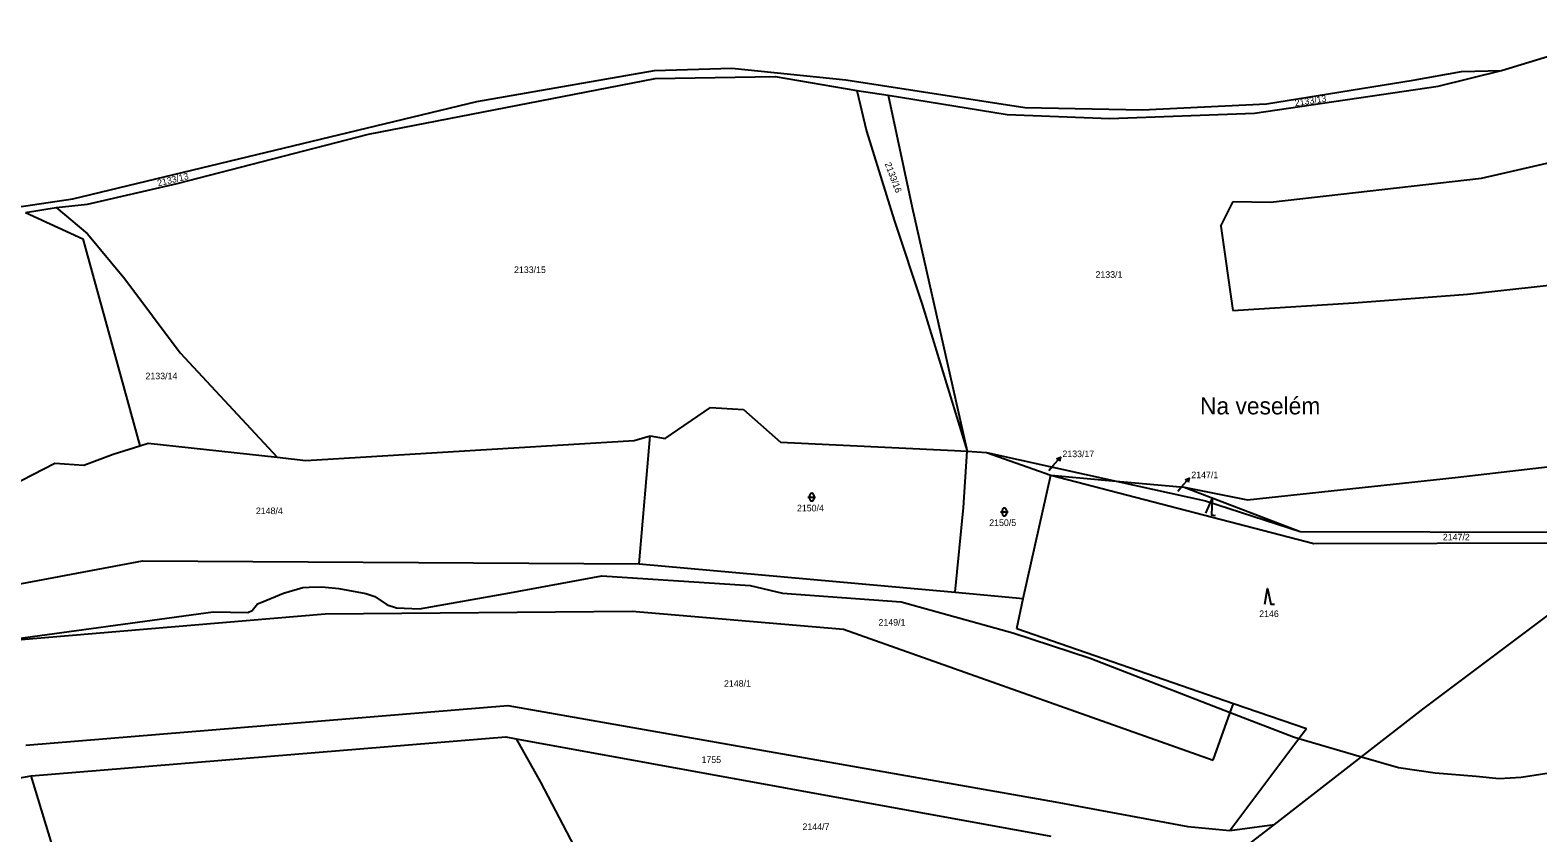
# Model space of a CAD drawing. Extents: x -785744 to -782822, y -1067550 to -1063910.
# Drawn here: x -783860.9 to -783471.6, y -1064494 to -1064286.8 of the extents above; entities that cross this region are included whole.
import ezdxf

# ---------------------------------------------------------------- set-up
doc = ezdxf.new("R2010")
doc.units = 0
for name, color, linetype in [('Hranice obce', 7, 'Continuous'), ('Hranice parcel', 7, 'Continuous'), ('Parcelní čísla', 7, 'Continuous'), ('Pop_ČP_popisy', 7, 'Continuous'), ('Vnitřní kresba', 7, 'Continuous'), ('Značky kultur', 7, 'Continuous')]:
    doc.layers.add(name, color=color, linetype=linetype)

msp = doc.modelspace()

# ---------------------------------------------------------------- linework, layer by layer
at = {"layer": 'Hranice obce'}
msp.add_lwpolyline([(-783866.66, -1064332.78), (-783849.87, -1064330.3), (-783745.55, -1064305.18), (-783699.67, -1064297.16), (-783679.73, -1064296.58), (-783650.27, -1064299.61), (-783604.08, -1064306.71), (-783573.69, -1064307.33), (-783541.68, -1064305.79), (-783503.79, -1064299.67), (-783491.25, -1064297.46), (-783480.95, -1064297.17), (-783446.81, -1064286.75)], dxfattribs=at)
at = {"layer": 'Hranice parcel'}
for points in [[(-783497.27, -1064301.18), (-783480.95, -1064297.17)], [(-783773.52, -1064313.63), (-783699.5, -1064299.19)], [(-783699.5, -1064299.19), (-783668.49, -1064298.74)], [(-783668.49, -1064298.74), (-783647.48, -1064302.32)], [(-783544.7, -1064308.18), (-783497.27, -1064301.18)], [(-783647.48, -1064302.32), (-783639.32, -1064303.55)], [(-783647.48, -1064302.32), (-783644.9, -1064312.86)], [(-783639.32, -1064303.55), (-783608.63, -1064308.54)], [(-783639.32, -1064303.55), (-783633.15, -1064332.56)], [(-783608.63, -1064308.54), (-783582.14, -1064309.6)], [(-783582.14, -1064309.6), (-783544.7, -1064308.18)], [(-783644.9, -1064312.86), (-783637.81, -1064335.8)], [(-783822.97, -1064326.35), (-783773.52, -1064313.63)], [(-783486.16, -1064325), (-783457.93, -1064318.49)], [(-783540.58, -1064331.17), (-783486.16, -1064325)], [(-783846.1, -1064331.71), (-783822.97, -1064326.35)], [(-783862.1, -1064333.84), (-783854.17, -1064332.55)], [(-783854.17, -1064332.55), (-783846.1, -1064331.71)], [(-783854.17, -1064332.55), (-783846.12, -1064339.31)], [(-783633.15, -1064332.56), (-783618.97, -1064395.45)], [(-783553.4, -1064337.34), (-783550.29, -1064331)], [(-783550.29, -1064331), (-783540.58, -1064331.17)], [(-783862.1, -1064333.84), (-783847.3, -1064340.66)], [(-783637.81, -1064335.8), (-783630.58, -1064357.59)], [(-783847.3, -1064340.66), (-783832.61, -1064394.06)], [(-783846.12, -1064339.31), (-783836.49, -1064350.93)], [(-783553.4, -1064337.34), (-783550.36, -1064359.13)], [(-783836.49, -1064350.93), (-783822.19, -1064370.05)], [(-783489.75, -1064354.93), (-783460.78, -1064351.76)], [(-783519.09, -1064357.17), (-783489.75, -1064354.93)], [(-783630.58, -1064357.59), (-783618.97, -1064395.45)], [(-783550.36, -1064359.13), (-783519.09, -1064357.17)], [(-783822.19, -1064370.05), (-783797.11, -1064397.02)], [(-783696.91, -1064392.17), (-783685.2, -1064384.16)], [(-783685.2, -1064384.16), (-783676.68, -1064384.65)], [(-783676.68, -1064384.65), (-783667.18, -1064393.1)], [(-783839.53, -1064396.23), (-783832.61, -1064394.06)], [(-783832.61, -1064394.06), (-783830.42, -1064393.38)], [(-783830.42, -1064393.38), (-783797.11, -1064397.02)], [(-783789.72, -1064397.83), (-783704.9, -1064392.66)], [(-783704.9, -1064392.66), (-783700.83, -1064391.48)], [(-783703.66, -1064424.51), (-783700.83, -1064391.48)], [(-783700.83, -1064391.48), (-783696.91, -1064392.17)], [(-783667.18, -1064393.1), (-783622.22, -1064395.23)], [(-783622.22, -1064395.23), (-783618.97, -1064395.45)], [(-783871.66, -1064407.28), (-783854.58, -1064398.54)], [(-783854.58, -1064398.54), (-783847.08, -1064399.08)], [(-783847.08, -1064399.08), (-783839.53, -1064396.23)], [(-783797.11, -1064397.02), (-783789.72, -1064397.83)], [(-783619.86, -1064410.01), (-783618.97, -1064395.45)], [(-783618.97, -1064395.45), (-783613.95, -1064395.79)], [(-783613.95, -1064395.79), (-783597.37, -1064401.67)], [(-783613.95, -1064395.79), (-783580.48, -1064403.19)], [(-783492.93, -1064402.24), (-783450.59, -1064397.31)], [(-783604.5, -1064433.45), (-783597.37, -1064401.67)], [(-783597.37, -1064401.67), (-783580.48, -1064403.19)], [(-783597.37, -1064401.67), (-783529.39, -1064419.25)], [(-783546.56, -1064408), (-783492.93, -1064402.24)], [(-783580.48, -1064403.19), (-783562.92, -1064404.77)], [(-783580.48, -1064403.19), (-783557.41, -1064408.29)], [(-783562.92, -1064404.77), (-783546.56, -1064408)], [(-783562.92, -1064404.77), (-783532.93, -1064416.18)], [(-783622.06, -1064431.87), (-783619.86, -1064410.01)], [(-783557.41, -1064408.29), (-783532.93, -1064416.18)], [(-783532.93, -1064416.18), (-783465.85, -1064416.32)], [(-783529.39, -1064419.25), (-783465.72, -1064419.11)], [(-783874.59, -1064431.78), (-783831.93, -1064423.77)], [(-783831.93, -1064423.77), (-783703.66, -1064424.51)], [(-783703.66, -1064424.51), (-783622.06, -1064431.87)], [(-783501.24, -1064462.03), (-783457.52, -1064429.26)], [(-783622.06, -1064431.87), (-783604.5, -1064433.45)], [(-783606.13, -1064441.25), (-783604.5, -1064433.45)], [(-783870.51, -1064444.66), (-783784.78, -1064437.41)], [(-783784.78, -1064437.41), (-783705.48, -1064436.78)], [(-783705.48, -1064436.78), (-783650.86, -1064441.44)], [(-783650.86, -1064441.44), (-783555.45, -1064475.23)], [(-783606.13, -1064441.25), (-783550.15, -1064460.55)], [(-783862.03, -1064471.38), (-783737.54, -1064461.1)], [(-783737.54, -1064461.1), (-783596.24, -1064485.97)], [(-783551, -1064462.89), (-783550.15, -1064460.55)], [(-783550.15, -1064460.55), (-783531.34, -1064467.01)], [(-783555.45, -1064475.23), (-783551, -1064462.89)], [(-783517.1, -1064474.34), (-783501.24, -1064462.03)], [(-783860.63, -1064479.26), (-783738.1, -1064469.23)], [(-783738.1, -1064469.23), (-783735.45, -1064469.71)], [(-783533.28, -1064469.6), (-783531.34, -1064467.01)], [(-783735.45, -1064469.71), (-783597.32, -1064494.85)], [(-783735.45, -1064469.71), (-783729.09, -1064480.91)], [(-783551.08, -1064493.38), (-783533.28, -1064469.6)], [(-783539.61, -1064491.8), (-783517.1, -1064474.34)], [(-783922.76, -1064490.31), (-783860.63, -1064479.26)], [(-783847.24, -1064523.4), (-783860.63, -1064479.26)], [(-783729.09, -1064480.91), (-783719.51, -1064499.33)], [(-783596.24, -1064485.97), (-783561.95, -1064492.35)], [(-783561.95, -1064492.35), (-783551.08, -1064493.38)], [(-783551.08, -1064493.38), (-783539.61, -1064491.8)], [(-783548.87, -1064498.99), (-783539.61, -1064491.8)]]:
    msp.add_lwpolyline(points, dxfattribs=at)
at = {"layer": 'Pop_ČP_popisy'}
for p, q in [((-783596.8, -1064399.24), (-783594.82, -1064396.99)), ((-783563.58, -1064404.67), (-783561.6, -1064402.42))]:
    msp.add_line(p, q, dxfattribs=at)
for points in [[(-783595.86, -1064397.41), (-783594.82, -1064396.99), (-783595.1, -1064398.07)], [(-783597.86, -1064400.45), (-783596.8, -1064399.24)], [(-783562.63, -1064402.84), (-783561.6, -1064402.42), (-783561.88, -1064403.5)], [(-783564.55, -1064405.77), (-783563.58, -1064404.67)]]:
    msp.add_lwpolyline(points, dxfattribs=at)
at = {"layer": 'Vnitřní kresba'}
for points in [[(-783737.06, -1064432.03), (-783713.26, -1064427.63)], [(-783713.26, -1064427.63), (-783674.99, -1064430.16)], [(-783674.99, -1064430.16), (-783666.65, -1064432.09)], [(-783801.07, -1064434.43), (-783795.51, -1064432.08)], [(-783795.51, -1064432.08), (-783790.49, -1064430.67)], [(-783790.49, -1064430.67), (-783788.83, -1064430.6)], [(-783788.83, -1064430.6), (-783785.59, -1064430.49)], [(-783785.59, -1064430.49), (-783781.24, -1064430.89)], [(-783781.24, -1064430.89), (-783774.21, -1064432.23)], [(-783774.21, -1064432.23), (-783771.95, -1064432.96)], [(-783771.95, -1064432.96), (-783768.69, -1064435.16)], [(-783760.39, -1064436.13), (-783737.06, -1064432.03)], [(-783666.65, -1064432.09), (-783635.95, -1064434.34)], [(-783870.51, -1064444.66), (-783813.65, -1064436.92)], [(-783813.65, -1064436.92), (-783804.68, -1064437.11)], [(-783804.68, -1064437.11), (-783803.58, -1064436.55)], [(-783803.58, -1064436.55), (-783802.18, -1064434.9)], [(-783802.18, -1064434.9), (-783801.07, -1064434.43)], [(-783768.69, -1064435.16), (-783766.28, -1064435.9)], [(-783766.28, -1064435.9), (-783760.39, -1064436.13)], [(-783635.95, -1064434.34), (-783607.13, -1064442.35)], [(-783607.13, -1064442.35), (-783587.15, -1064448.93)], [(-783587.15, -1064448.93), (-783551, -1064462.89)], [(-783551, -1064462.89), (-783534.71, -1064469.18)], [(-783534.71, -1064469.18), (-783533.28, -1064469.6)], [(-783533.28, -1064469.6), (-783517.1, -1064474.34)], [(-783517.1, -1064474.34), (-783507.52, -1064477.14)], [(-783475.88, -1064479.65), (-783441.87, -1064474.38)], [(-783507.52, -1064477.14), (-783498.08, -1064478.47)], [(-783498.08, -1064478.47), (-783487.54, -1064479.36)], [(-783487.54, -1064479.36), (-783481.56, -1064479.96)], [(-783481.56, -1064479.96), (-783475.88, -1064479.65)]]:
    msp.add_lwpolyline(points, dxfattribs=at)
at = {"layer": 'Značky kultur'}
for p, q in [((-783659.58, -1064407.81), (-783659.58, -1064406.81)), ((-783658.58, -1064406.81), (-783658.58, -1064407.81)), ((-783660.08, -1064407.31), (-783658.08, -1064407.31)), ((-783609.83, -1064411.65), (-783609.83, -1064410.65)), ((-783608.83, -1064410.65), (-783608.83, -1064411.65)), ((-783610.33, -1064411.15), (-783608.33, -1064411.15))]:
    msp.add_line(p, q, dxfattribs=at)
for points in [[(-783557.31, -1064411.47), (-783555.65, -1064407.76), (-783555.85, -1064411.84), (-783554.88, -1064412.08)], [(-783542.05, -1064434.93), (-783541.35, -1064430.93), (-783540.55, -1064434.93), (-783539.55, -1064434.93)]]:
    msp.add_lwpolyline(points, dxfattribs=at)
for centre, start, end in [((-783659.08, -1064406.81), 0, 180), ((-783659.08, -1064407.81), 180, 0), ((-783609.33, -1064410.65), 0, 180), ((-783609.33, -1064411.65), 180, 0)]:
    msp.add_arc(centre, 0.5, start, end, dxfattribs=at)

# ---------------------------------------------------------------- texts
at = {"layer": 'Parcelní čísla'}
for s, rotation, p in [('2133/16', 290.7461, (-783640.26, -1064321.24)), ('2133/13', 13.4502, (-783827.87, -1064327.1))]:
    msp.add_text(s, height=1.7, rotation=rotation, dxfattribs=at).set_placement(p)
for s, height, p in [('2133/15', 1.7, (-783735.96, -1064349.46)), ('2133/1', 1.7, (-783585.8, -1064350.69)), ('2133/14', 1.7, (-783831.13, -1064376.88)), ('2133/17', 0.1, (-783597.86, -1064400.45)), ('2147/1', 0.1, (-783564.55, -1064405.77)), ('2148/4', 1.7, (-783802.63, -1064411.7)), ('2150/4', 1.7, (-783662.9, -1064410.99)), ('2150/5', 1.7, (-783613.24, -1064414.76)), ('2147/2', 1.7, (-783496.11, -1064418.48)), ('2146', 1.7, (-783543.53, -1064438.28)), ('2149/1', 1.7, (-783641.84, -1064440.49)), ('2148/1', 1.7, (-783681.74, -1064456.27)), ('2144/7', 1.7, (-783661.47, -1064493.26))]:
    msp.add_text(s, height=height, dxfattribs=at).set_placement(p)
at = {"layer": 'Pop_ČP_popisy'}
msp.add_text('2133/13', height=1.7, rotation=8.5246, dxfattribs=at).set_placement((-783534.21, -1064306.4))
for s, height, p in [('Na veselém', 4.4, (-783558.81, -1064385.95)), ('2133/17', 1.7, (-783594.34, -1064396.99)), ('2147/1', 1.7, (-783561.06, -1064402.42)), ('1755', 1.7, (-783687.55, -1064475.95))]:
    msp.add_text(s, height=height, dxfattribs=at).set_placement(p)

doc.saveas('drawing.dxf')
